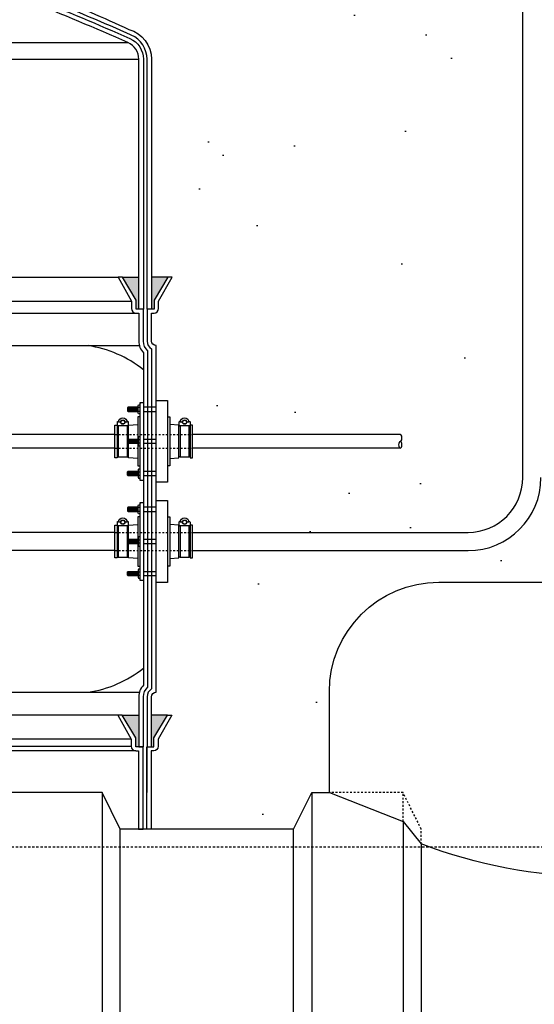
# Model space of a CAD drawing. Extents: x -169 to 7270, y -140 to 2984.
# Tile 631 of 656: x 6855 to 6883, y 906 to 960. Entities that reach past the tile are written whole.
import ezdxf

# ---------------------------------------------------------------- set-up
doc = ezdxf.new("R2010")
doc.units = 0
doc.header["$MEASUREMENT"] = 0
doc.header["$PDSIZE"] = 1
doc.linetypes.add('HIDDEN3', pattern=[0.1875, 0.125, -0.0625])
doc.linetypes.add('HIDDEN5', pattern=[0.05, 0.025, -0.025])
doc.layers.get('DEFPOINTS').update_dxf_attribs({"linetype": 'CONTINUOUS'})
for name, color, linetype in [('BOOT-CONDUIT', 1, 'CONTINUOUS'), ('CONDUIT', 2, 'CONTINUOUS'), ('DIM', 3, 'CONTINUOUS'), ('FRP-COLLAR', 1, 'CONTINUOUS'), ('FRP-SUMP', 2, 'CONTINUOUS'), ('PEAGRAVEL-HATCH', 3, 'CONTINUOUS'), ('TANK-UST', 5, 'CONTINUOUS'), ('TANK-UST-RIB', 7, 'CONTINUOUS')]:
    doc.layers.add(name, color=color, linetype=linetype)
doc.styles.add('SIMPLEX', font='simplex')
doc.dimstyles.new('DIM64', dxfattribs={"dimscale": 64, "dimtxt": 0.09375, "dimasz": 0.09375, "dimexe": 0.0625, "dimexo": 0.0625, "dimgap": 0.046875, "dimtad": 1, "dimdec": 4, "dimzin": 3, "dimdsep": 46, "dimlunit": 4, "dimtxsty": 'SIMPLEX', "dimcen": 0, "dimclrd": 256, "dimclre": 256, "dimclrt": 256, "dimadec": 0, "dimazin": 0, "dimtfac": 1, "dimtdec": 4, "dimtmove": 0, "dimatfit": 3, "dimfxl": 1, "dimfrac": 2, "dimtolj": 1, "dimtzin": 0, "dimarcsym": 0})

# ---------------------------------------------------------------- blocks, each defined once
blk = doc.blocks.new('*D74')
at = {"layer": 'DEFPOINTS', "color": 0, "transparency": 16777216}
for p in [(6391.694, 978.015), (7015.7, 978.296), (6391.694, 700.523)]:
    blk.add_point(p, dxfattribs=at)
at = {"layer": 'DIM', "lineweight": -2, "transparency": 16777216}
for p, q in [((7015.7, 974.296), (7015.7, 696.523)), ((6391.694, 974.015), (6391.694, 696.523)), ((7009.7, 700.523), (6397.694, 700.523))]:
    blk.add_line(p, q, dxfattribs=at)
at = {"layer": 'DIM', "transparency": 16777216}
for points in [[(6397.694, 701.523), (6397.694, 699.523), (6391.694, 700.523)], [(7009.7, 701.523), (7009.7, 699.523), (7015.7, 700.523)]]:
    blk.add_solid(points, dxfattribs=at)
at = {"layer": 'DIM', "transparency": 16777216, "insert": (6703.697, 708.095), "char_height": 6, "attachment_point": 5, "style": 'SIMPLEX'}
blk.add_mtext('\\A1;52\'-0" (F.V. TANK SLAB)', dxfattribs=at)

msp = doc.modelspace()

# ---------------------------------------------------------------- hatches: boundary and pattern name
at = {"layer": 'FRP-SUMP'}
for points in [[(6861.20851, 945.77093), (6860.30851, 945.77093), (6861.05851, 944.52093), (6861.05851, 944.02093), (6861.20851, 944.02093)], [(6862.79197, 945.77093), (6861.90851, 945.77093), (6861.90851, 944.02093), (6862.04197, 944.02093), (6862.04197, 944.52093)], [(6861.20851, 921.77324), (6860.29428, 921.77324), (6861.04428, 920.52324), (6861.04428, 920.02324), (6861.19428, 920.02324), (6861.20851, 920.02324)], [(6862.77773, 921.77324), (6861.90851, 921.77324), (6861.90851, 920.02324), (6862.02773, 920.02324), (6862.02773, 920.52324)]]:
    msp.add_hatch(color=256, dxfattribs=at).paths.add_polyline_path(points)
at = {"layer": 'PEAGRAVEL-HATCH'}
h = msp.add_hatch(dxfattribs=at)
h.set_pattern_fill('AR-SAND', color=256, scale=7.5, style=0)
h.set_pattern_definition([(37.5, (6861.894, 915.523), (-0.4725, 14.4512), [0, -11.4, 0, -12.75, 0, -12.1875]), (7.5, (6861.894, 915.523), (13.2733, 21.166), [0, -6.15, 0, -10.275, 0, -3.9375]), (327.5, (6852.669, 915.523), (23.356, 0.0424), [0, -3.75, 0, -13.5, 0, -17.625]), (317.5, (6852.67, 915.523), (22.546, 6.5826), [0, -1.875, 0, -8.85, 0, -10.125])])
h.paths.add_polyline_path([(6877.65622, 929.05328), (6886.54508, 929.05328), (6886.54508, 929.40484, 0.41421356), (6887.19428, 930.05404), (6887.44428, 930.05404), (6887.44428, 973.7036), (6883.25795, 973.7036), (6883.25795, 971.25629), (6883.53576, 971.25629), (6883.53576, 967.4784), (6883.25795, 967.4784), (6883.25795, 934.7862, -0.41421356), (6879.25795, 930.7862), (6864.15416, 930.7862), (6864.15416, 930.38898), (6863.96853, 930.38898), (6863.96853, 930.43501), (6863.41166, 930.43501), (6863.41166, 930.38898), (6862.90101, 930.35327), (6862.90101, 929.94038), (6862.77726, 929.94038), (6862.77726, 929.0432), (6862.15851, 929.0432), (6862.15851, 923.02324, 0.41421356), (6861.90851, 922.77324), (6861.90851, 921.77324), (6862.77771, 921.77324), (6862.77773, 921.77328), (6863.01426, 921.77328), (6862.27773, 920.45804), (6862.27773, 920.05969, -0.41421356), (6862.02773, 919.80969), (6861.89428, 919.80969), (6861.89428, 915.52328), (6869.69428, 915.52328), (6870.69428, 917.52328), (6871.65622, 917.52328), (6871.65622, 923.05328, -0.41421356)])
h = msp.add_hatch(dxfattribs=at)
h.set_pattern_fill('AR-SAND', color=256, scale=7.5, style=0)
h.set_pattern_definition([(37.5, (6856.452, 931.786), (-0.4725, 14.4512), [0, -11.4, 0, -12.75, 0, -12.1875]), (7.5, (6856.452, 931.786), (13.273, 21.166), [0, -6.15, 0, -10.275, 0, -3.9375]), (327.5, (6847.227, 931.786), (23.356, 0.0424), [0, -3.75, 0, -13.5, 0, -17.625]), (317.5, (6847.227, 931.786), (22.546, 6.5826), [0, -1.875, 0, -8.85, 0, -10.125])])
edge = h.paths.add_edge_path()
edge.add_line((6882.25795, 967.4784), (6881.98015, 967.4784))
edge.add_line((6881.98015, 967.4784), (6881.98015, 968.36731))
edge.add_line((6881.98015, 968.36731), (6880.72304, 969.62443))
edge.add_line((6880.72304, 969.62443), (6880.84089, 969.74228))
edge.add_line((6880.84089, 969.74228), (6880.76232, 969.82085))
edge.add_line((6880.76232, 969.82085), (6880.92493, 969.98346))
edge.add_line((6880.92493, 969.98346), (6856.45177, 969.98346))
edge.add_line((6856.45177, 969.98346), (6856.45487, 961.19654))
edge.add_arc((6802.53781, 832.27572), 139.74129, 65.4201994, 67.3044212, ccw=False)
edge.add_arc((6860.20851, 957.71638), 1.7, 0, 74.436861, ccw=False)
edge.add_line((6861.90851, 957.71638), (6861.90851, 945.77093))
edge.add_line((6861.90851, 945.77093), (6862.79197, 945.77093))
edge.add_line((6862.79197, 945.77093), (6863.0285, 945.77093))
edge.add_line((6863.0285, 945.77093), (6862.29197, 944.45569))
edge.add_line((6862.29197, 944.45569), (6862.29197, 944.05734))
edge.add_arc((6862.04197, 944.05734), 0.25, -90, 0, ccw=False)
edge.add_line((6862.04197, 943.80734), (6861.90851, 943.80734))
edge.add_line((6861.90851, 943.80734), (6861.90851, 942.27093))
edge.add_arc((6862.15851, 942.27093), 0.25, 180, 270)
edge.add_line((6862.15851, 942.02093), (6862.15851, 939.01507))
edge.add_line((6862.15851, 939.01507), (6862.77726, 939.01507))
edge.add_line((6862.77726, 939.01507), (6862.77726, 938.11788))
edge.add_line((6862.77726, 938.11788), (6862.90101, 938.11788))
edge.add_line((6862.90101, 938.11788), (6862.90101, 937.705))
edge.add_line((6862.90101, 937.705), (6863.41166, 937.66929))
edge.add_line((6863.41166, 937.66929), (6863.41166, 937.60742))
edge.add_line((6863.41166, 937.60742), (6863.47353, 937.60742))
edge.add_line((6863.47353, 937.60742), (6863.47353, 937.1471))
edge.add_line((6863.47353, 937.1471), (6863.96853, 937.1471))
edge.add_line((6863.96853, 937.1471), (6863.96853, 937.60742))
edge.add_line((6863.96853, 937.60742), (6864.03041, 937.60742))
edge.add_line((6864.03041, 937.60742), (6864.03041, 937.66929))
edge.add_line((6864.03041, 937.66929), (6864.15416, 937.66929))
edge.add_line((6864.15416, 937.66929), (6864.15416, 937.1471))
edge.add_line((6864.15416, 937.1471), (6875.57777, 937.1471))
edge.add_ellipse((6875.54488, 936.9596), major_axis=(0, 0.1875), ratio=0.47920074, start_angle=180, end_angle=360, ccw=False)
edge.add_ellipse((6875.54488, 936.5846), major_axis=(0, -0.1875), ratio=0.47920074, start_angle=0, end_angle=180, ccw=False)
edge.add_line((6875.54488, 936.3971), (6864.15416, 936.3971))
edge.add_line((6864.15416, 936.3971), (6864.15416, 935.87492))
edge.add_line((6864.15416, 935.87492), (6864.03041, 935.87492))
edge.add_line((6864.03041, 935.87492), (6864.03041, 935.93679))
edge.add_line((6864.03041, 935.93679), (6863.96853, 935.93679))
edge.add_line((6863.96853, 935.93679), (6863.96853, 935.92095))
edge.add_line((6863.96853, 935.92095), (6863.41166, 935.92095))
edge.add_line((6863.41166, 935.92095), (6863.41166, 935.87492))
edge.add_line((6863.41166, 935.87492), (6862.90101, 935.83921))
edge.add_line((6862.90101, 935.83921), (6862.90101, 935.42632))
edge.add_line((6862.90101, 935.42632), (6862.77726, 935.42632))
edge.add_line((6862.77726, 935.42632), (6862.77726, 934.52913))
edge.add_line((6862.77726, 934.52913), (6862.15851, 934.52913))
edge.add_line((6862.15851, 934.52913), (6862.15851, 933.52913))
edge.add_line((6862.15851, 933.52913), (6862.77726, 933.52913))
edge.add_line((6862.77726, 933.52913), (6862.77726, 932.63195))
edge.add_line((6862.77726, 932.63195), (6862.90101, 932.63195))
edge.add_line((6862.90101, 932.63195), (6862.90101, 932.21906))
edge.add_line((6862.90101, 932.21906), (6863.41166, 932.18335))
edge.add_line((6863.41166, 932.18335), (6863.41166, 932.12148))
edge.add_line((6863.41166, 932.12148), (6863.47353, 932.12148))
edge.add_line((6863.47353, 932.12148), (6863.47353, 931.78617))
edge.add_line((6863.47353, 931.78617), (6863.96853, 931.78617))
edge.add_line((6863.96853, 931.78617), (6863.96853, 932.12148))
edge.add_line((6863.96853, 932.12148), (6864.03041, 932.12148))
edge.add_line((6864.03041, 932.12148), (6864.03041, 932.18335))
edge.add_line((6864.03041, 932.18335), (6864.15416, 932.18335))
edge.add_line((6864.15416, 932.18335), (6864.15416, 931.7862))
edge.add_line((6864.15416, 931.7862), (6879.25795, 931.7862))
edge.add_arc((6879.25795, 934.7862), 3, 270, 360)
edge.add_line((6882.25795, 934.7862), (6882.25795, 967.4784))
h.paths.add_polyline_path([(6863.95304, 937.8824, 0.57507133), (6863.97456, 937.86841, -0.53001081), (6864.01803, 937.83951), (6864.01803, 937.62325), (6863.42403, 937.62325), (6863.42403, 937.87076), (6863.47452, 937.87076, 0.35188447), (6863.48902, 937.8824, -0.80321759)], flags=16)
h.paths.add_polyline_path([(6863.61807, 937.83115, -1), (6863.82399, 937.83115, -1)], flags=0)
h.paths.add_polyline_path([(6863.95304, 932.39647, 0.57507133), (6863.97456, 932.38248, -0.53001081), (6864.01803, 932.35357), (6864.01803, 932.13732), (6863.42403, 932.13732), (6863.42403, 932.38482), (6863.47452, 932.38482, 0.35188447), (6863.48902, 932.39647, -0.80321759)], flags=16)
h.paths.add_polyline_path([(6863.61807, 932.34522, -1), (6863.82399, 932.34522, -1)], flags=0)

# ---------------------------------------------------------------- linework, layer by layer
at = {"layer": 'BOOT-CONDUIT', "color": 8}
for p, q in [((6860.62058, 938.40993), (6860.62058, 938.65743)), ((6860.68308, 938.40993), (6860.68308, 938.65743)), ((6860.74558, 938.40993), (6860.74558, 938.65743)), ((6860.80808, 938.40993), (6860.80808, 938.65743)), ((6860.87058, 938.40993), (6860.87058, 938.65743)), ((6860.93308, 938.40993), (6860.93308, 938.65743)), ((6860.99558, 938.40993), (6860.99558, 938.65743)), ((6861.05808, 938.40993), (6861.05808, 938.65743)), ((6861.12058, 938.40993), (6861.12058, 938.65743)), ((6860.62058, 936.89585), (6860.62058, 936.64835)), ((6860.68308, 936.89585), (6860.68308, 936.64835)), ((6860.74558, 936.89585), (6860.74558, 936.64835)), ((6860.80808, 936.89585), (6860.80808, 936.64835)), ((6860.87058, 936.89585), (6860.87058, 936.64835)), ((6860.93308, 936.89585), (6860.93308, 936.64835)), ((6860.99558, 936.89585), (6860.99558, 936.64835)), ((6861.05808, 936.89585), (6861.05808, 936.64835)), ((6861.12058, 936.89585), (6861.12058, 936.64835)), ((6860.62058, 935.13428), (6860.62058, 934.88678)), ((6860.68308, 935.13428), (6860.68308, 934.88678)), ((6860.74558, 935.13428), (6860.74558, 934.88678)), ((6860.80808, 935.13428), (6860.80808, 934.88678)), ((6860.87058, 935.13428), (6860.87058, 934.88678)), ((6860.93308, 935.13428), (6860.93308, 934.88678)), ((6860.99558, 935.13428), (6860.99558, 934.88678)), ((6861.05808, 935.13428), (6861.05808, 934.88678)), ((6861.12058, 935.13428), (6861.12058, 934.88678)), ((6860.62058, 932.92399), (6860.62058, 933.17149)), ((6860.68308, 932.92399), (6860.68308, 933.17149)), ((6860.74558, 932.92399), (6860.74558, 933.17149)), ((6860.80808, 932.92399), (6860.80808, 933.17149)), ((6860.87058, 932.92399), (6860.87058, 933.17149)), ((6860.93308, 932.92399), (6860.93308, 933.17149)), ((6860.99558, 932.92399), (6860.99558, 933.17149)), ((6861.05808, 932.92399), (6861.05808, 933.17149)), ((6861.12058, 932.92399), (6861.12058, 933.17149)), ((6860.62058, 931.40992), (6860.62058, 931.16242)), ((6860.68308, 931.40992), (6860.68308, 931.16242)), ((6860.74558, 931.40992), (6860.74558, 931.16242)), ((6860.80808, 931.40992), (6860.80808, 931.16242)), ((6860.87058, 931.40992), (6860.87058, 931.16242)), ((6860.93308, 931.40992), (6860.93308, 931.16242)), ((6860.99558, 931.40992), (6860.99558, 931.16242)), ((6861.05808, 931.40992), (6861.05808, 931.16242)), ((6861.12058, 931.40992), (6861.12058, 931.16242)), ((6860.62058, 929.64834), (6860.62058, 929.40084)), ((6860.68308, 929.64834), (6860.68308, 929.40084)), ((6860.74558, 929.64834), (6860.74558, 929.40084)), ((6860.80808, 929.64834), (6860.80808, 929.40084)), ((6860.87058, 929.64834), (6860.87058, 929.40084)), ((6860.93308, 929.64834), (6860.93308, 929.40084)), ((6860.99558, 929.64834), (6860.99558, 929.40084)), ((6861.05808, 929.64834), (6861.05808, 929.40084)), ((6861.12058, 929.64834), (6861.12058, 929.40084))]:
    msp.add_line(p, q, dxfattribs=at)
at = {"layer": 'BOOT-CONDUIT', "color": 7}
for p, q in [((6861.27556, 938.63317), (6861.16963, 938.63317)), ((6862.15851, 938.65753), (6861.45851, 938.65753)), ((6861.16963, 938.43418), (6861.27556, 938.43418)), ((6861.45851, 938.41003), (6862.15851, 938.41003)), ((6861.16963, 936.8716), (6861.27556, 936.8716)), ((6861.45851, 936.89575), (6862.15851, 936.89575)), ((6861.27556, 936.67261), (6861.16963, 936.67261)), ((6862.15851, 936.64825), (6861.45851, 936.64825)), ((6861.16963, 935.11002), (6861.27556, 935.11002)), ((6861.27556, 934.91103), (6861.16963, 934.91103)), ((6861.45851, 935.13418), (6862.15851, 935.13418)), ((6862.15851, 934.88668), (6861.45851, 934.88668)), ((6861.27556, 933.14724), (6861.16963, 933.14724)), ((6862.15851, 933.17159), (6861.45851, 933.17159)), ((6861.16963, 932.94825), (6861.27556, 932.94825)), ((6861.45851, 932.92409), (6862.15851, 932.92409)), ((6861.16963, 931.38566), (6861.27556, 931.38566)), ((6861.27556, 931.18667), (6861.16963, 931.18667)), ((6861.45851, 931.40982), (6862.15851, 931.40982)), ((6862.15851, 931.16232), (6861.45851, 931.16232)), ((6861.16963, 929.62408), (6861.27556, 929.62408)), ((6861.27556, 929.42509), (6861.16963, 929.42509)), ((6861.45851, 929.64824), (6862.15851, 929.64824)), ((6862.15851, 929.40074), (6861.45851, 929.40074))]:
    msp.add_line(p, q, dxfattribs=at)
at = {"layer": 'BOOT-CONDUIT', "linetype": 'Continuous'}
for p, q in [((6860.02242, 937.60742), (6860.0843, 937.60742)), ((6860.5793, 937.60742), (6860.64117, 937.60742)), ((6863.47353, 937.60742), (6863.41166, 937.60742)), ((6864.03041, 937.60742), (6863.96853, 937.60742)), ((6860.0843, 935.93679), (6860.02242, 935.93679)), ((6860.64117, 935.93679), (6860.5793, 935.93679)), ((6863.41166, 935.93679), (6863.47353, 935.93679)), ((6863.96853, 935.93679), (6864.03041, 935.93679)), ((6860.02242, 932.12148), (6860.0843, 932.12148)), ((6860.5793, 932.12148), (6860.64117, 932.12148)), ((6863.47353, 932.12148), (6863.41166, 932.12148)), ((6864.03041, 932.12148), (6863.96853, 932.12148)), ((6860.0843, 930.45085), (6860.02242, 930.45085)), ((6860.64117, 930.45085), (6860.5793, 930.45085)), ((6863.41166, 930.45085), (6863.47353, 930.45085)), ((6863.96853, 930.45085), (6864.03041, 930.45085))]:
    msp.add_line(p, q, dxfattribs=at)
at = {"layer": 'BOOT-CONDUIT', "color": 7}
for points in [[(6861.16963, 938.65743), (6860.62058, 938.65743), (6860.58964, 938.62649), (6860.58964, 938.44087), (6860.59236, 938.43815), (6860.62058, 938.40993), (6861.16963, 938.40993)], [(6861.27556, 938.28619), (6861.18878, 938.28619), (6861.16963, 938.31934), (6861.16963, 938.74801), (6861.18878, 938.78117), (6861.27556, 938.78117)], [(6860.0843, 937.62325), (6860.0843, 935.92095), (6860.5793, 935.92095), (6860.5793, 937.62325)], [(6863.47353, 937.62325), (6863.47353, 935.92095), (6863.96853, 935.92095), (6863.96853, 937.62325)], [(6861.16963, 936.64835), (6860.62058, 936.64835), (6860.58964, 936.67929), (6860.58964, 936.86492), (6860.59236, 936.86763), (6860.62058, 936.89585), (6861.16963, 936.89585)], [(6861.27556, 937.0196), (6861.18878, 937.0196), (6861.16963, 936.98644), (6861.16963, 936.55777), (6861.18878, 936.52461), (6861.27556, 936.52461)], [(6861.27556, 935.25802), (6861.18878, 935.25802), (6861.16963, 935.22486), (6861.16963, 934.79619), (6861.18878, 934.76303), (6861.27556, 934.76303)], [(6861.16963, 934.88678), (6860.62058, 934.88678), (6860.58964, 934.91771), (6860.58964, 935.10334), (6860.59236, 935.10606), (6860.62058, 935.13428), (6861.16963, 935.13428)], [(6861.16963, 933.17149), (6860.62058, 933.17149), (6860.58964, 933.14055), (6860.58964, 932.95493), (6860.59236, 932.95221), (6860.62058, 932.92399), (6861.16963, 932.92399)], [(6861.27556, 932.80025), (6861.18878, 932.80025), (6861.16963, 932.83341), (6861.16963, 933.26208), (6861.18878, 933.29524), (6861.27556, 933.29524)], [(6860.0843, 932.13732), (6860.0843, 930.43501), (6860.5793, 930.43501), (6860.5793, 932.13732)], [(6863.47353, 932.13732), (6863.47353, 930.43501), (6863.96853, 930.43501), (6863.96853, 932.13732)], [(6861.27556, 931.53366), (6861.18878, 931.53366), (6861.16963, 931.5005), (6861.16963, 931.07183), (6861.18878, 931.03867), (6861.27556, 931.03867)], [(6861.16963, 931.16242), (6860.62058, 931.16242), (6860.58964, 931.19335), (6860.58964, 931.37898), (6860.59236, 931.3817), (6860.62058, 931.40992), (6861.16963, 931.40992)], [(6861.16963, 929.40084), (6860.62058, 929.40084), (6860.58964, 929.43178), (6860.58964, 929.6174), (6860.59236, 929.62012), (6860.62058, 929.64834), (6861.16963, 929.64834)], [(6861.27556, 929.77208), (6861.18878, 929.77208), (6861.16963, 929.73892), (6861.16963, 929.31025), (6861.18878, 929.2771), (6861.27556, 929.2771)]]:
    msp.add_lwpolyline(points, dxfattribs=at)
at = {"layer": 'BOOT-CONDUIT'}
for points in [[(6861.27556, 938.91063), (6861.45851, 938.91063), (6861.45851, 934.63383), (6861.27556, 934.63383), (6861.27556, 938.91063), (6861.27556, 938.85519)], [(6861.27556, 933.42469), (6861.45851, 933.42469), (6861.45851, 929.14789), (6861.27556, 929.14789), (6861.27556, 933.42469), (6861.27556, 933.36925)]]:
    msp.add_lwpolyline(points, dxfattribs=at)
at = {"layer": 'BOOT-CONDUIT', "linetype": 'Continuous'}
for points in [[(6862.15851, 934.52913), (6862.15851, 939.01507), (6862.77726, 939.01507), (6862.77726, 934.52913)], [(6860.02242, 935.87492), (6859.89867, 935.87492), (6859.89867, 937.66929), (6860.02242, 937.66929), (6860.02242, 937.60742), (6860.02242, 935.93679)], [(6864.15416, 935.87492), (6864.15416, 937.66929), (6864.03041, 937.66929), (6864.03041, 937.60742), (6864.03041, 935.93679), (6864.03041, 935.87492)], [(6862.15851, 929.0432), (6862.15851, 933.52913), (6862.77726, 933.52913), (6862.77726, 929.0432)], [(6860.02242, 930.38898), (6859.89867, 930.38898), (6859.89867, 932.18335), (6860.02242, 932.18335), (6860.02242, 932.12148), (6860.02242, 930.45085)], [(6864.15416, 930.38898), (6864.15416, 932.18335), (6864.03041, 932.18335), (6864.03041, 932.12148), (6864.03041, 930.45085), (6864.03041, 930.38898)]]:
    msp.add_lwpolyline(points, close=True, dxfattribs=at)
at = {"layer": 'BOOT-CONDUIT', "color": 7}
for points in [[(6860.213, 937.83115), (6860.0942, 937.83115, -1), (6860.5694, 937.83115), (6860.4506, 937.83115)], [(6863.60223, 937.83115), (6863.48343, 937.83115, -1), (6863.95863, 937.83115), (6863.83983, 937.83115)], [(6860.5638, 937.8824, 0.35187184), (6860.5783, 937.87076), (6860.59755, 937.87076, -0.41421356), (6860.6288, 937.83893), (6860.6288, 937.6545, -0.41421356), (6860.59697, 937.62325), (6860.06605, 937.62325, -0.41421341), (6860.0348, 937.65508), (6860.0348, 937.83951, -0.41421372), (6860.06662, 937.87076), (6860.08529, 937.87076, 0.35188198), (6860.09979, 937.8824)], [(6863.95304, 937.8824, 0.35187184), (6863.96754, 937.87076), (6863.98678, 937.87076, -0.41421356), (6864.01803, 937.83893), (6864.01803, 937.6545, -0.41421356), (6863.9862, 937.62325), (6863.45528, 937.62325, -0.41421341), (6863.42403, 937.65508), (6863.42403, 937.83951, -0.41421372), (6863.45586, 937.87076), (6863.47452, 937.87076, 0.35188198), (6863.48902, 937.8824)], [(6860.213, 932.34522), (6860.0942, 932.34522, -1), (6860.5694, 932.34522), (6860.4506, 932.34522)], [(6863.60223, 932.34522), (6863.48343, 932.34522, -1), (6863.95863, 932.34522), (6863.83983, 932.34522)], [(6860.5638, 932.39647, 0.35187184), (6860.5783, 932.38482), (6860.59755, 932.38482, -0.41421356), (6860.6288, 932.35299), (6860.6288, 932.16857, -0.41421356), (6860.59697, 932.13732), (6860.06605, 932.13732, -0.41421341), (6860.0348, 932.16915), (6860.0348, 932.35357, -0.41421372), (6860.06662, 932.38482), (6860.08529, 932.38482, 0.35188198), (6860.09979, 932.39647)], [(6863.95304, 932.39647, 0.35187184), (6863.96754, 932.38482), (6863.98678, 932.38482, -0.41421356), (6864.01803, 932.35299), (6864.01803, 932.16857, -0.41421356), (6863.9862, 932.13732), (6863.45528, 932.13732, -0.41421341), (6863.42403, 932.16915), (6863.42403, 932.35357, -0.41421372), (6863.45586, 932.38482), (6863.47452, 932.38482, 0.35188198), (6863.48902, 932.39647)]]:
    msp.add_lwpolyline(points, format="xyb", dxfattribs=at)
at = {"layer": 'BOOT-CONDUIT', "linetype": 'Continuous'}
for points in [[(6861.27556, 938.11788), (6861.15181, 938.11788), (6861.15181, 936.89585)], [(6862.77726, 938.11788), (6862.90101, 938.11788), (6862.90101, 935.42632), (6862.77726, 935.42632)], [(6860.64117, 936.89585), (6860.64117, 937.60742), (6860.64117, 937.66929), (6861.15181, 937.705)], [(6862.90101, 935.83921), (6863.41166, 935.87492), (6863.41166, 937.60742), (6863.41166, 937.66929), (6862.90101, 937.705)], [(6861.15181, 935.83921), (6860.64117, 935.87492), (6860.64117, 936.64835)], [(6861.15181, 936.64835), (6861.15181, 935.42632), (6861.27556, 935.42632)], [(6861.27556, 932.63195), (6861.15181, 932.63195), (6861.15181, 931.40992)], [(6862.77726, 932.63195), (6862.90101, 932.63195), (6862.90101, 929.94038), (6862.77726, 929.94038)], [(6860.64117, 931.40992), (6860.64117, 932.12148), (6860.64117, 932.18335), (6861.15181, 932.21906)], [(6862.90101, 930.35327), (6863.41166, 930.38898), (6863.41166, 932.12148), (6863.41166, 932.18335), (6862.90101, 932.21906)], [(6861.15181, 930.35327), (6860.64117, 930.38898), (6860.64117, 931.16242)], [(6861.15181, 931.16242), (6861.15181, 929.94038), (6861.27556, 929.94038)]]:
    msp.add_lwpolyline(points, dxfattribs=at)
at = {"layer": 'BOOT-CONDUIT', "color": 7}
for centre in [(6860.3318, 937.83115), (6863.72103, 937.83115), (6860.3318, 932.34522), (6863.72103, 932.34522)]:
    msp.add_circle(centre, 0.1188, dxfattribs=at)
at = {"layer": 'BOOT-CONDUIT', "color": 8}
for centre in [(6860.3318, 937.83115), (6863.72103, 937.83115), (6860.3318, 932.34522), (6863.72103, 932.34522)]:
    msp.add_circle(centre, 0.10296, dxfattribs=at)
at = {"layer": 'CONDUIT'}
for p, q in [((6882.25795, 934.7862), (6882.25795, 967.4784)), ((6859.89867, 937.1471), (6850.19428, 937.1471)), ((6875.54488, 937.1471), (6864.15416, 937.1471)), ((6859.89867, 936.3971), (6850.19428, 936.3971)), ((6875.54488, 936.3971), (6864.15416, 936.3971)), ((6859.89867, 931.78617), (6850.19428, 931.78617)), ((6864.15416, 931.7862), (6879.25795, 931.7862)), ((6859.89867, 930.78617), (6850.19428, 930.78617)), ((6864.15416, 930.7862), (6879.25795, 930.7862))]:
    msp.add_line(p, q, dxfattribs=at)
at = {"layer": 'CONDUIT', "color": 8, "linetype": 'HIDDEN5'}
for p, q in [((6859.89867, 937.1471), (6864.15416, 937.1471)), ((6859.89867, 936.3971), (6864.15416, 936.3971)), ((6859.89867, 931.78617), (6864.15416, 931.78617)), ((6859.89867, 930.78617), (6864.15416, 930.78617))]:
    msp.add_line(p, q, dxfattribs=at)
at = {"layer": 'CONDUIT'}
for radius in [3, 4]:
    msp.add_arc((6879.25795, 934.7862), radius, 270, 0, dxfattribs=at)
msp.add_ellipse((6875.54488, 936.9596), major_axis=(0, 0.1875), ratio=0.47920074, start_param=3.14159265, end_param=6.28318531, dxfattribs=at)
at = {"layer": 'CONDUIT', "extrusion": (0, 0, -1)}
msp.add_ellipse((6875.54488, 936.5846), major_axis=(0, -0.1875), ratio=0.47920074, dxfattribs=at)
at = {"layer": 'FRP-COLLAR', "color": 7, "linetype": 'Continuous'}
for p, q in [((6860.05774, 921.77328), (6853.63304, 921.77328)), ((6860.79428, 920.45804), (6854.19428, 920.45804)), ((6853.63304, 920.05969), (6860.79428, 920.05969)), ((6861.04428, 919.80969), (6853.63304, 919.80969))]:
    msp.add_line(p, q, dxfattribs=at)
at = {"layer": 'FRP-COLLAR'}
for points in [[(6861.44428, 915.52328), (6861.44428, 920.02328), (6861.19428, 920.02328), (6861.04428, 920.02328), (6861.04428, 920.52328), (6860.29428, 921.77328), (6860.05774, 921.77328), (6860.79428, 920.45804), (6860.79428, 920.05969, 0.41421356), (6861.04428, 919.80969), (6861.19428, 919.80969), (6861.19428, 915.52328)], [(6861.64428, 915.52328), (6861.64428, 920.02328), (6861.64428, 917.52328), (6861.64428, 920.02328), (6861.64428, 917.52328), (6861.64428, 920.02328), (6861.89428, 920.02328), (6862.02773, 920.02328), (6862.02773, 920.52328), (6862.77773, 921.77328), (6863.01426, 921.77328), (6862.27773, 920.45804), (6862.27773, 920.05969, -0.41421356), (6862.02773, 919.80969), (6861.89428, 919.80969), (6861.89428, 915.52328)]]:
    msp.add_lwpolyline(points, format="xyb", close=True, dxfattribs=at)
at = {"layer": 'FRP-SUMP', "color": 7, "linetype": 'Continuous'}
for p, q in [((6847.19987, 958.63069), (6860.61352, 958.63069)), ((6847.90191, 957.71638), (6861.20851, 957.71638)), ((6850.19428, 945.77093), (6860.07198, 945.77093)), ((6850.19428, 944.45569), (6860.80851, 944.45569)), ((6850.19428, 943.80734), (6861.05851, 943.80734))]:
    msp.add_line(p, q, dxfattribs=at)
at = {"layer": 'FRP-SUMP'}
for p, q in [((6860.30851, 945.77093), (6861.20851, 945.77093)), ((6862.79197, 945.77093), (6861.90851, 945.77093)), ((6860.29428, 921.77324), (6861.20851, 921.77324)), ((6862.77773, 921.77324), (6861.90851, 921.77324))]:
    msp.add_line(p, q, dxfattribs=at)
at = {"layer": 'FRP-SUMP', "color": 7}
for p, q in [((6850.19428, 942.02093), (6861.242, 942.02093)), ((6850.19428, 923.02324), (6861.242, 923.02324))]:
    msp.add_line(p, q, dxfattribs=at)
at = {"layer": 'FRP-SUMP'}
for points in [[(6856.45487, 961.19654, -0.00822165), (6860.66462, 959.35405, -0.33671624), (6861.90851, 957.71638), (6861.90851, 944.02093), (6861.65851, 944.02093), (6861.65851, 957.71638, 0.29672907), (6860.79577, 959.04213, 0.0090466), (6856.2014, 960.9786)], [(6855.4514, 961.06135, -0.01036772), (6860.71477, 958.85927, -0.29672907), (6861.45851, 957.71638), (6861.45851, 944.02093), (6861.20851, 944.02093), (6861.20851, 957.71638, 0.29672907), (6860.61352, 958.63069, 0.01067744), (6855.2014, 960.89107)]]:
    msp.add_lwpolyline(points, format="xyb", dxfattribs=at)
for points in [[(6861.45851, 920.02324), (6861.45851, 922.77324, -0.22167085), (6861.70851, 923.30944), (6861.70851, 941.73473, -0.22167085), (6861.45851, 942.27093), (6861.45851, 944.02093), (6861.20851, 944.02093), (6861.05851, 944.02093), (6861.05851, 944.52093), (6860.30851, 945.77093), (6860.07198, 945.77093), (6860.80851, 944.45569), (6860.80851, 944.05734, 0.41421356), (6861.05851, 943.80734), (6861.20851, 943.80734), (6861.20851, 942.27093, 0.18776323), (6861.45851, 941.62866), (6861.45851, 923.41551, 0.18776323), (6861.20851, 922.77324), (6861.20851, 920.02324), (6861.45851, 920.02324)], [(6861.65851, 944.02093), (6861.65851, 942.27093, 0.26794919), (6861.90851, 941.83791), (6861.90851, 923.20626, 0.26794919), (6861.65851, 922.77324), (6861.65851, 920.02324), (6861.90851, 920.02324), (6861.90851, 922.77324, -0.41421356), (6862.15851, 923.02324), (6862.15851, 942.02093), (6862.15851, 942.02093, -0.41421356), (6861.90851, 942.27093), (6861.90851, 943.80734), (6862.04197, 943.80734, 0.41421356), (6862.29197, 944.05734), (6862.29197, 944.45569), (6863.0285, 945.77093), (6862.79197, 945.77093), (6862.04197, 944.52093), (6862.04197, 944.02093), (6861.90851, 944.02093), (6861.65851, 944.02093), (6861.65851, 944.02093), (6861.65851, 944.02093), (6861.65851, 944.02093)]]:
    msp.add_lwpolyline(points, format="xyb", close=True, dxfattribs=at)
at = {"layer": 'FRP-SUMP', "color": 7}
for centre, start, end in [((6857.49123, 935.72543), 51.438905, 81.557052), ((6857.49123, 929.31874), 278.442948, 308.561095)]:
    msp.add_arc(centre, 6.36447, start, end, dxfattribs=at)
at = {"layer": 'TANK-UST'}
msp.add_line((6869.69428, 915.52328), (6860.19428, 915.52328), dxfattribs=at)
at = {"layer": 'TANK-UST', "color": 5, "linetype": 'Continuous'}
for points in [[(6871.65622, 917.52328), (6871.65622, 923.05328, -0.41421356), (6877.65622, 929.05328), (6895.65467, 929.05328, -0.41421356), (6901.65467, 923.05328), (6901.65467, 915.52328)], [(6886.19428, 912.89828, -0.08805212), (6876.69428, 914.70619)]]:
    msp.add_lwpolyline(points, format="xyb", dxfattribs=at)
at = {"layer": 'TANK-UST', "color": 2, "linetype": 'HIDDEN3'}
msp.add_lwpolyline([(6625.45243, 794.52328), (6684.71383, 794.52328), (6725.19677, 794.52328), (6726.69677, 795.52328), (6732.69677, 795.52328), (6734.19677, 794.52328), (6741.19677, 794.52328), (6742.69677, 795.52328), (6748.69677, 795.52328), (6750.19677, 794.52328), (6774.40268, 794.52328), (6775.90383, 795.52404), (6781.90383, 795.52404), (6783.40498, 794.52328), (6827.69428, 794.52328), (6829.19428, 795.52328), (6851.19428, 795.52328), (6852.69428, 794.52328), (6909.71383, 794.52328), (6914.20703, 794.52328, 0.9539575), (6914.20703, 914.52328), (6909.71383, 914.52328), (6684.71383, 914.52328), (6585.69448, 914.52328)], format="xyb", dxfattribs=at)
at = {"layer": 'TANK-UST-RIB', "color": 7}
for p, q in [((6859.19428, 917.52328), (6859.19428, 791.52328)), ((6870.69428, 917.52328), (6870.69428, 791.52328)), ((6875.69428, 915.94465), (6875.69428, 791.52328))]:
    msp.add_line(p, q, dxfattribs=at)
at = {"layer": 'TANK-UST-RIB', "color": 7, "linetype": 'HIDDEN5', "ltscale": 0.5}
msp.add_line((6875.69428, 915.94465), (6875.69428, 917.52328), dxfattribs=at)
at = {"layer": 'TANK-UST-RIB', "color": 5}
for points in [[(6854.19428, 791.52328), (6859.19428, 791.52328), (6860.19428, 793.52328), (6860.19428, 915.52328), (6859.19428, 917.52328), (6854.19428, 917.52328), (6853.19428, 915.52328), (6853.19428, 793.52328)], [(6875.69428, 791.52328), (6870.69428, 791.52328), (6869.69428, 793.52328), (6869.69428, 915.52328), (6870.69428, 917.52328), (6871.65622, 917.52328), (6875.69428, 915.94465), (6876.69428, 914.70619), (6876.69428, 793.52328)]]:
    msp.add_lwpolyline(points, close=True, dxfattribs=at)
at = {"layer": 'TANK-UST-RIB', "color": 7, "linetype": 'HIDDEN5', "ltscale": 0.5}
msp.add_lwpolyline([(6876.69428, 914.70619), (6876.69428, 915.52328), (6875.69428, 917.52328), (6871.65622, 917.52328)], dxfattribs=at)

# ---------------------------------------------------------------- dimensions: what is measured, and where the dimension line sits
at = {"layer": 'DIM'}
dim = msp.add_linear_dim(base=(6391.69428, 700.52328), p1=(7015.70045, 978.29596), p2=(6391.69428, 978.01471), angle=180, text='<> (F.V. TANK SLAB)', dimstyle='DIM64', dxfattribs=at)
dim.commit()
dim.dimension.update_dxf_attribs({"geometry": '*D74', "text_midpoint": (6703.69736, 708.09471)})

doc.saveas('drawing.dxf')
